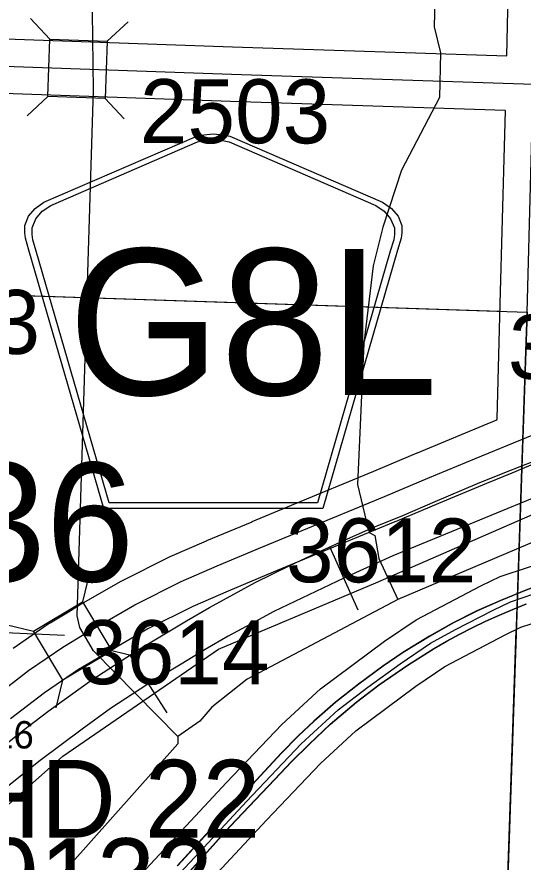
# Model space of a CAD drawing. Extents: x -132.8 to -73.3, y -60 to -26.
# Drawn here: x -116.307 to -115.754, y -44.136 to -43.211 of the extents above; entities that cross this region are included whole.
import ezdxf

# ---------------------------------------------------------------- set-up
doc = ezdxf.new("R2010")
doc.units = 0
for name, color, linetype in [('tdCoDivCarto', 7, 'Continuous'), ('tdCoHydroRiver', 7, 'Continuous'), ('tdCoInt', 7, 'Continuous'), ('tdCoIntCL', 7, 'Continuous'), ('tdCoIntRte', 7, 'Continuous'), ('tdCoPrimary', 7, 'Continuous'), ('tdCoRRCL', 7, 'Continuous'), ('tdCoSecRdNmbr', 7, 'Continuous'), ('tdCoSecRteBand', 7, 'Continuous'), ('tdCoSecRteCL', 7, 'Continuous'), ('tdCoSectLine', 7, 'Continuous'), ('tdCoSectLinePart', 7, 'Continuous'), ('tdCoSectNmbr', 7, 'Continuous'), ('tdCoShieldCoRteHrd', 7, 'Continuous'), ('tdCoStrucSec', 7, 'Continuous'), ('tdCoStrucSecCoName', 7, 'Continuous'), ('tdCoStrucSecFHWANum', 7, 'Continuous'), ('tdCoSurfAsphalt', 7, 'Continuous'), ('tdCoSurfGravel', 7, 'Continuous'), ('tdCoTwpBndry', 7, 'Continuous'), ('tdCoTwpBndryShd', 7, 'Continuous')]:
    doc.layers.add(name, color=color, linetype=linetype)

msp = doc.modelspace()

# ---------------------------------------------------------------- linework, layer by layer
at = {"layer": 'tdCoDivCarto'}
for p, q in [((-115.74851, -43.83793), (-115.77884, -43.85026)), ((-115.77884, -43.85026), (-115.80375, -43.86111)), ((-115.80375, -43.86111), (-115.83063, -43.87492)), ((-115.77967, -43.86593), (-115.76489, -43.85964)), ((-115.76489, -43.85964), (-115.74997, -43.85371)), ((-115.7943, -43.87258), (-115.77967, -43.86593)), ((-115.83063, -43.87492), (-115.85554, -43.88898)), ((-115.82304, -43.88692), (-115.80875, -43.87958)), ((-115.80875, -43.87958), (-115.7943, -43.87258)), ((-115.85554, -43.88898), (-115.88488, -43.90698)), ((-115.83714, -43.89461), (-115.82304, -43.88692)), ((-115.85105, -43.90264), (-115.83714, -43.89461)), ((-115.88488, -43.90698), (-115.90683, -43.92202)), ((-115.87966, -43.92064), (-115.85105, -43.90264)), ((-115.90683, -43.92202), (-115.93347, -43.94151)), ((-115.91122, -43.94234), (-115.87966, -43.92064)), ((-115.93347, -43.94151), (-115.95837, -43.96123)), ((-115.93588, -43.96109), (-115.91122, -43.94234)), ((-115.95837, -43.96123), (-115.98229, -43.98195)), ((-115.96449, -43.98525), (-115.93588, -43.96109)), ((-115.98229, -43.98195), (-115.99931, -43.99823)), ((-115.98743, -44.0072), (-115.96449, -43.98525)), ((-115.99931, -43.99823), (-116.01781, -44.01721)), ((-116.00715, -44.02668), (-115.98743, -44.0072)), ((-116.01781, -44.01721), (-116.04518, -44.04681)), ((-116.02516, -44.04592), (-116.00715, -44.02668)), ((-116.07423, -44.09721), (-116.02516, -44.04592)), ((-116.04518, -44.04681), (-116.08488, -44.08922)), ((-116.08488, -44.08922), (-116.13174, -44.14027)), ((-116.12133, -44.14974), (-116.07423, -44.09721))]:
    msp.add_line(p, q, dxfattribs=at)
for points in [[(-115.26516, -43.7346), (-115.42225, -43.76469), (-115.495, -43.77875), (-115.61929, -43.80242), (-115.64617, -43.8076), (-115.68538, -43.81746), (-115.71793, -43.82708), (-115.74851, -43.83793), (-115.77884, -43.85026), (-115.80375, -43.86111), (-115.83063, -43.87492), (-115.85554, -43.88898), (-115.88488, -43.90698), (-115.90683, -43.92202), (-115.93347, -43.94151), (-115.95837, -43.96123), (-115.98229, -43.98195), (-115.99931, -43.99823), (-116.01781, -44.01721), (-116.04518, -44.04681), (-116.08488, -44.08922), (-116.13174, -44.14027)], [(-115.26516, -43.7346), (-115.42225, -43.76469), (-115.495, -43.77875), (-115.61929, -43.80242), (-115.64617, -43.8076), (-115.68538, -43.81746), (-115.71793, -43.82708), (-115.74851, -43.83793), (-115.77884, -43.85026), (-115.80375, -43.86111), (-115.83063, -43.87492), (-115.85554, -43.88898), (-115.88488, -43.90698), (-115.90683, -43.92202), (-115.93347, -43.94151), (-115.95837, -43.96123), (-115.98229, -43.98195), (-115.99931, -43.99823), (-116.01781, -44.01721), (-116.04518, -44.04681), (-116.08488, -44.08922), (-116.13174, -44.14027)], [(-115.26516, -43.7346), (-115.42225, -43.76469), (-115.495, -43.77875), (-115.61929, -43.80242), (-115.64617, -43.8076), (-115.68538, -43.81746), (-115.71793, -43.82708), (-115.74851, -43.83793), (-115.77884, -43.85026), (-115.80375, -43.86111), (-115.83063, -43.87492), (-115.85554, -43.88898), (-115.88488, -43.90698), (-115.90683, -43.92202), (-115.93347, -43.94151), (-115.95837, -43.96123), (-115.98229, -43.98195), (-115.99931, -43.99823), (-116.01781, -44.01721), (-116.04518, -44.04681), (-116.08488, -44.08922), (-116.13174, -44.14027)], [(-116.12133, -44.14974), (-116.07423, -44.09721), (-116.02516, -44.04592), (-116.00715, -44.02668), (-115.98743, -44.0072), (-115.96449, -43.98525), (-115.93588, -43.96109), (-115.91122, -43.94234), (-115.87966, -43.92064), (-115.85105, -43.90264), (-115.83714, -43.89461), (-115.82304, -43.88692), (-115.80875, -43.87958), (-115.7943, -43.87258), (-115.77967, -43.86593), (-115.76489, -43.85964), (-115.74997, -43.85371)], [(-116.12133, -44.14974), (-116.07423, -44.09721), (-116.02516, -44.04592), (-116.00715, -44.02668), (-115.98743, -44.0072), (-115.96449, -43.98525), (-115.93588, -43.96109), (-115.91122, -43.94234), (-115.87966, -43.92064), (-115.85105, -43.90264), (-115.83714, -43.89461), (-115.82304, -43.88692), (-115.80875, -43.87958), (-115.7943, -43.87258), (-115.77967, -43.86593), (-115.76489, -43.85964), (-115.74997, -43.85371)], [(-116.12133, -44.14974), (-116.07423, -44.09721), (-116.02516, -44.04592), (-116.00715, -44.02668), (-115.98743, -44.0072), (-115.96449, -43.98525), (-115.93588, -43.96109), (-115.91122, -43.94234), (-115.87966, -43.92064), (-115.85105, -43.90264), (-115.83714, -43.89461), (-115.82304, -43.88692), (-115.80875, -43.87958), (-115.7943, -43.87258), (-115.77967, -43.86593), (-115.76489, -43.85964), (-115.74997, -43.85371)]]:
    msp.add_lwpolyline(points, dxfattribs=at)
at = {"layer": 'tdCoHydroRiver'}
for points in [[(-115.8488, -43.13056), (-115.85113, -43.222), (-115.84396, -43.25057), (-115.8452, -43.29945), (-115.88668, -43.37884), (-115.90721, -43.44142), (-115.91775, -43.48374), (-115.9278, -43.56867), (-115.93489, -43.72309), (-115.92489, -43.76436), (-115.92028, -43.76921), (-115.92201, -43.77548), (-115.91578, -43.77879), (-115.91169, -43.80414), (-115.89073, -43.84884)], [(-116.13128, -43.99887), (-116.22359, -43.90501), (-116.23872, -43.87939), (-116.24155, -43.86669), (-116.22376, -43.29135), (-116.22476, -43.20613)], [(-115.58289, -43.72104), (-115.5924, -43.72238), (-115.89073, -43.84884)], [(-115.89073, -43.84884), (-116.05551, -43.93613), (-116.09417, -43.96669), (-116.10718, -43.98213), (-116.13128, -43.99887)], [(-116.13128, -43.99887), (-116.13148, -44.00675), (-116.29721, -44.1934), (-116.3346, -44.23661), (-116.37345, -44.27505), (-116.45843, -44.38962), (-116.50534, -44.43417), (-116.65998, -44.61952), (-116.70696, -44.66723), (-116.7326, -44.68235), (-116.77874, -44.69694), (-116.78036, -44.69848)]]:
    msp.add_lwpolyline(points, dxfattribs=at)
at = {"layer": 'tdCoInt'}
for points in [[(-117.35574, -45.50795), (-117.13958, -45.24795), (-117.04894, -45.13731), (-117.01603, -45.10067), (-116.72686, -44.75045), (-116.49222, -44.49771), (-116.25943, -44.24401), (-116.07806, -44.04929), (-116.01748, -43.98556), (-115.9753, -43.94662), (-115.90527, -43.89456), (-115.87073, -43.8711), (-115.79997, -43.83377), (-115.77885, -43.82362), (-115.71678, -43.80337), (-115.64768, -43.78405), (-115.35438, -43.72912)], [(-117.30631, -45.54235), (-117.0933, -45.28614), (-117.00339, -45.17639), (-116.97031, -45.13956), (-116.68172, -44.79), (-116.44817, -44.53845), (-116.21539, -44.28476), (-116.0343, -44.09034), (-115.97534, -44.02831), (-115.93659, -43.99254), (-115.87089, -43.94374), (-115.83944, -43.92237), (-115.77324, -43.88749), (-115.75605, -43.87924), (-115.69972, -43.8609), (-115.63415, -43.84257), (-115.34301, -43.78803)]]:
    msp.add_lwpolyline(points, dxfattribs=at)
at = {"layer": 'tdCoIntCL'}
msp.add_lwpolyline([(-116.78958, -44.87295), (-116.70429, -44.77022), (-116.553, -44.60648), (-116.4702, -44.51808), (-116.45712, -44.50376), (-116.23741, -44.26438), (-116.10287, -44.12025), (-116.05618, -44.06982), (-115.99641, -44.00694), (-115.95594, -43.96958), (-115.92357, -43.94468), (-115.88808, -43.91915), (-115.85509, -43.89674), (-115.82769, -43.8818), (-115.7866, -43.86063), (-115.76745, -43.85143), (-115.74213, -43.84276), (-115.70825, -43.83214), (-115.64092, -43.81331), (-115.48838, -43.7853), (-115.34869, -43.75858)], dxfattribs=at)
at = {"layer": 'tdCoIntRte'}
for points in [[(-115.26554, -43.7346), (-115.42263, -43.76469), (-115.49538, -43.77875), (-115.61967, -43.80242), (-115.64655, -43.8076), (-115.68576, -43.81746), (-115.71831, -43.82708), (-115.74889, -43.83793), (-115.77922, -43.85026), (-115.80413, -43.86111), (-115.83101, -43.87492), (-115.85592, -43.88898), (-115.88526, -43.90698), (-115.90721, -43.92202), (-115.93384, -43.94151), (-115.95875, -43.96123), (-115.98267, -43.98195), (-115.99969, -43.99823), (-116.01818, -44.01721), (-116.04556, -44.04681), (-116.08526, -44.08922), (-116.13212, -44.14027)], [(-115.26554, -43.7346), (-115.42263, -43.76469), (-115.49538, -43.77875), (-115.61967, -43.80242), (-115.64655, -43.8076), (-115.68576, -43.81746), (-115.71831, -43.82708), (-115.74889, -43.83793), (-115.77922, -43.85026), (-115.80413, -43.86111), (-115.83101, -43.87492), (-115.85592, -43.88898), (-115.88526, -43.90698), (-115.90721, -43.92202), (-115.93384, -43.94151), (-115.95875, -43.96123), (-115.98267, -43.98195), (-115.99969, -43.99823), (-116.01818, -44.01721), (-116.04556, -44.04681), (-116.08526, -44.08922), (-116.13212, -44.14027)], [(-116.12171, -44.14974), (-116.07461, -44.09721), (-116.02554, -44.04592), (-116.00753, -44.02668), (-115.9878, -44.0072), (-115.96487, -43.98525), (-115.93626, -43.96109), (-115.9116, -43.94234), (-115.88004, -43.92064), (-115.85143, -43.90264), (-115.83752, -43.89461), (-115.82342, -43.88692), (-115.80913, -43.87958), (-115.79467, -43.87258), (-115.78005, -43.86593), (-115.76527, -43.85964), (-115.75035, -43.85371)], [(-116.12171, -44.14974), (-116.07461, -44.09721), (-116.02554, -44.04592), (-116.00753, -44.02668), (-115.9878, -44.0072), (-115.96487, -43.98525), (-115.93626, -43.96109), (-115.9116, -43.94234), (-115.88004, -43.92064), (-115.85143, -43.90264), (-115.83752, -43.89461), (-115.82342, -43.88692), (-115.80913, -43.87958), (-115.79467, -43.87258), (-115.78005, -43.86593), (-115.76527, -43.85964), (-115.75035, -43.85371)]]:
    msp.add_lwpolyline(points, dxfattribs=at)
at = {"layer": 'tdCoPrimary'}
for points in [[(-115.26516, -43.7346), (-115.42225, -43.76469), (-115.495, -43.77875), (-115.61929, -43.80242), (-115.64617, -43.8076), (-115.68538, -43.81746), (-115.71793, -43.82708), (-115.74851, -43.83793), (-115.77884, -43.85026), (-115.80375, -43.86111), (-115.83063, -43.87492), (-115.85554, -43.88898), (-115.88488, -43.90698), (-115.90683, -43.92202), (-115.93347, -43.94151), (-115.95837, -43.96123), (-115.98229, -43.98195), (-115.99931, -43.99823), (-116.01781, -44.01721), (-116.04518, -44.04681), (-116.08488, -44.08922), (-116.13174, -44.14027)], [(-115.26516, -43.7346), (-115.42225, -43.76469), (-115.495, -43.77875), (-115.61929, -43.80242), (-115.64617, -43.8076), (-115.68538, -43.81746), (-115.71793, -43.82708), (-115.74851, -43.83793), (-115.77884, -43.85026), (-115.80375, -43.86111), (-115.83063, -43.87492), (-115.85554, -43.88898), (-115.88488, -43.90698), (-115.90683, -43.92202), (-115.93347, -43.94151), (-115.95837, -43.96123), (-115.98229, -43.98195), (-115.99931, -43.99823), (-116.01781, -44.01721), (-116.04518, -44.04681), (-116.08488, -44.08922), (-116.13174, -44.14027)], [(-115.26516, -43.7346), (-115.42225, -43.76469), (-115.495, -43.77875), (-115.61929, -43.80242), (-115.64617, -43.8076), (-115.68538, -43.81746), (-115.71793, -43.82708), (-115.74851, -43.83793), (-115.77884, -43.85026), (-115.80375, -43.86111), (-115.83063, -43.87492), (-115.85554, -43.88898), (-115.88488, -43.90698), (-115.90683, -43.92202), (-115.93347, -43.94151), (-115.95837, -43.96123), (-115.98229, -43.98195), (-115.99931, -43.99823), (-116.01781, -44.01721), (-116.04518, -44.04681), (-116.08488, -44.08922), (-116.13174, -44.14027)], [(-116.12133, -44.14974), (-116.07423, -44.09721), (-116.02516, -44.04592), (-116.00715, -44.02668), (-115.98743, -44.0072), (-115.96449, -43.98525), (-115.93588, -43.96109), (-115.91122, -43.94234), (-115.87966, -43.92064), (-115.85105, -43.90264), (-115.83714, -43.89461), (-115.82304, -43.88692), (-115.80875, -43.87958), (-115.7943, -43.87258), (-115.77967, -43.86593), (-115.76489, -43.85964), (-115.74997, -43.85371)], [(-116.12133, -44.14974), (-116.07423, -44.09721), (-116.02516, -44.04592), (-116.00715, -44.02668), (-115.98743, -44.0072), (-115.96449, -43.98525), (-115.93588, -43.96109), (-115.91122, -43.94234), (-115.87966, -43.92064), (-115.85105, -43.90264), (-115.83714, -43.89461), (-115.82304, -43.88692), (-115.80875, -43.87958), (-115.7943, -43.87258), (-115.77967, -43.86593), (-115.76489, -43.85964), (-115.74997, -43.85371)], [(-116.12133, -44.14974), (-116.07423, -44.09721), (-116.02516, -44.04592), (-116.00715, -44.02668), (-115.98743, -44.0072), (-115.96449, -43.98525), (-115.93588, -43.96109), (-115.91122, -43.94234), (-115.87966, -43.92064), (-115.85105, -43.90264), (-115.83714, -43.89461), (-115.82304, -43.88692), (-115.80875, -43.87958), (-115.7943, -43.87258), (-115.77967, -43.86593), (-115.76489, -43.85964), (-115.74997, -43.85371)]]:
    msp.add_lwpolyline(points, dxfattribs=at)
at = {"layer": 'tdCoRRCL'}
for p, q in [((-115.96501, -43.79176), (-115.93458, -43.86031)), ((-116.18393, -43.90977), (-116.14323, -43.97276))]:
    msp.add_line(p, q, dxfattribs=at)
for points in [[(-116.3365, -44.0908), (-116.25733, -44.0203), (-116.087, -43.90327), (-115.91466, -43.83048), (-115.47089, -43.63699), (-115.27157, -43.55859), (-115.18053, -43.51679), (-115.00354, -43.44727), (-114.84543, -43.37567), (-114.77004, -43.32874), (-114.65739, -43.24491), (-114.57142, -43.15566), (-114.51802, -43.10499), (-114.33416, -42.8921), (-113.6984, -41.92905)], [(-115.25791, -43.53692), (-115.48965, -43.63213), (-115.71897, -43.728), (-115.89625, -43.80117), (-115.94971, -43.82537), (-116.02624, -43.86202), (-116.05126, -43.87556), (-116.07628, -43.88911), (-116.10145, -43.90377), (-116.12788, -43.91969), (-116.16414, -43.94167), (-116.20495, -43.96832), (-116.23604, -43.99075), (-116.28208, -44.02518), (-116.31081, -44.04827), (-116.34101, -44.0727), (-116.35965, -44.08876), (-116.38646, -44.11194), (-116.40305, -44.12719), (-116.42377, -44.14814)], [(-116.3314, -44.01666), (-116.30268, -43.99356), (-116.27351, -43.97135), (-116.23975, -43.94692), (-116.22554, -43.93671), (-116.1749, -43.90399), (-116.12205, -43.87216), (-116.09688, -43.8575), (-116.04684, -43.8304), (-116.00893, -43.81175), (-115.97473, -43.79546), (-115.94571, -43.78258), (-115.91684, -43.76955), (-115.88516, -43.75682), (-115.85007, -43.74172), (-115.80343, -43.72188), (-115.77204, -43.70929), (-115.74199, -43.6973)]]:
    msp.add_lwpolyline(points, dxfattribs=at)
at = {"layer": 'tdCoSecRteBand'}
for points in [[(-116.33061, -43.2348), (-116.07173, -43.24392), (-115.77159, -43.25382), (-115.76965, -43.17065)], [(-116.31155, -43.90201), (-116.27308, -43.87562), (-116.27235, -43.87512), (-116.2716, -43.87467), (-116.27088, -43.87423), (-116.25109, -43.8623), (-116.23806, -43.85445), (-116.2378, -43.85429), (-116.23753, -43.85413), (-116.19339, -43.82873), (-116.19265, -43.82831), (-116.1919, -43.82793), (-116.14134, -43.80253), (-116.1406, -43.80216), (-116.13984, -43.80182), (-116.10013, -43.78456), (-116.09994, -43.78448), (-116.09974, -43.78439), (-116.05017, -43.76368), (-116.05016, -43.76367), (-116.05015, -43.76367), (-116.007, -43.74567), (-116.00695, -43.74565), (-116.00691, -43.74563), (-115.91697, -43.70843), (-115.86945, -43.68848), (-115.8694, -43.68846), (-115.86936, -43.68844), (-115.81659, -43.6665), (-115.81657, -43.66649), (-115.81655, -43.66648), (-115.78226, -43.65227), (-115.78223, -43.65116), (-115.77877, -43.52539), (-115.77877, -43.52539), (-115.77877, -43.52538), (-115.7736, -43.33975), (-115.773, -43.31409), (-115.77299, -43.3138), (-115.77328, -43.31379), (-116.07374, -43.30388), (-116.07378, -43.30388), (-116.07381, -43.30388), (-116.33275, -43.29476)], [(-115.74097, -43.70012), (-115.7662, -43.71057), (-115.79356, -43.7219), (-115.84627, -43.74382), (-115.89382, -43.76378), (-115.8939, -43.76381), (-115.89397, -43.76384), (-115.98394, -43.80106), (-116.02704, -43.81904), (-116.0764, -43.83967), (-116.11515, -43.85652), (-116.1642, -43.88116), (-116.20734, -43.90599), (-116.22011, -43.91368), (-116.23987, -43.9256), (-116.27705, -43.9511), (-116.31447, -43.97935)]]:
    msp.add_lwpolyline(points, dxfattribs=at)
at = {"layer": 'tdCoSecRteCL'}
for points in [[(-116.50397, -43.50986), (-116.45401, -43.51163), (-116.43108, -43.51262), (-116.41825, -43.51311), (-116.41036, -43.51262), (-116.40321, -43.51064), (-116.39729, -43.50719), (-116.39433, -43.50374), (-116.39113, -43.4993), (-116.38841, -43.49239), (-116.38743, -43.48302), (-116.38496, -43.40879), (-116.38175, -43.29412), (-116.38052, -43.28204), (-116.37929, -43.27587), (-116.37608, -43.27045), (-116.37189, -43.2665), (-116.36572, -43.26453), (-116.35857, -43.26379), (-116.33169, -43.26478), (-116.07276, -43.2739), (-115.74231, -43.2848)], [(-116.3328, -43.9556), (-116.29458, -43.92675), (-116.25611, -43.90036), (-116.25538, -43.89992), (-116.2356, -43.88799), (-116.22257, -43.88014), (-116.17843, -43.85474), (-116.12787, -43.82934), (-116.08817, -43.81207), (-116.0386, -43.79136), (-115.99545, -43.77336), (-115.90543, -43.73612), (-115.85784, -43.71614), (-115.80507, -43.6942), (-115.74997, -43.67137)]]:
    msp.add_lwpolyline(points, dxfattribs=at)
at = {"layer": 'tdCoSectLine'}
for points in [[(-116.75324, -43.50127), (-115.74939, -43.53435)], [(-115.74939, -43.53435), (-115.78336, -44.53488)]]:
    msp.add_lwpolyline(points, dxfattribs=at)
at = {"layer": 'tdCoSectLinePart'}
for points in [[(-116.36563, -43.51405), (-115.77936, -43.53337)], [(-115.7552, -43.70556), (-115.78235, -44.50504)]]:
    msp.add_lwpolyline(points, dxfattribs=at)
at = {"layer": 'tdCoShieldCoRteHrd'}
for points in [[(-116.21237, -43.74931), (-116.29431, -43.46642), (-116.29819, -43.45326), (-116.29892, -43.44738), (-116.29892, -43.43956), (-116.29467, -43.42925), (-116.2874, -43.42076), (-116.27783, -43.41409), (-116.11055, -43.34174), (-116.10303, -43.3401), (-116.09261, -43.33919), (-116.08218, -43.3401), (-116.07467, -43.34174), (-115.90739, -43.41409), (-115.89782, -43.42076), (-115.89054, -43.42925), (-115.8863, -43.43956), (-115.8863, -43.44738), (-115.88703, -43.45326), (-115.89091, -43.46642), (-115.97285, -43.74931)], [(-116.20651, -43.74298), (-116.28624, -43.46771), (-116.28997, -43.45508), (-116.29066, -43.44943), (-116.29066, -43.44192), (-116.28659, -43.43203), (-116.27961, -43.42388), (-116.27042, -43.41747), (-116.10983, -43.34802), (-116.10262, -43.34645), (-116.09261, -43.34557), (-116.0826, -43.34645), (-116.07539, -43.34802), (-115.9148, -43.41747), (-115.90561, -43.42388), (-115.89863, -43.43203), (-115.89455, -43.44192), (-115.89455, -43.44943), (-115.89525, -43.45508), (-115.89898, -43.46771), (-115.97871, -43.74298)]]:
    msp.add_lwpolyline(points, close=True, dxfattribs=at)
at = {"layer": 'tdCoStrucSec'}
for points in [[(-116.29257, -43.21274), (-116.27124, -43.23562), (-116.20872, -43.23782)], [(-116.18584, -43.2165), (-116.20872, -43.23782), (-116.21092, -43.30034)], [(-116.29633, -43.31947), (-116.27344, -43.29814), (-116.27124, -43.23562)], [(-116.19005, -43.32274), (-116.21092, -43.30034), (-116.27344, -43.29814)], [(-116.22822, -43.82096), (-116.23574, -43.85133), (-116.20344, -43.9049)], [(-116.31968, -43.87611), (-116.28932, -43.88363), (-116.23574, -43.85133)], [(-116.26454, -43.96757), (-116.25702, -43.9372), (-116.28932, -43.88363)], [(-116.17373, -43.91226), (-116.20344, -43.9049), (-116.25702, -43.9372)]]:
    msp.add_lwpolyline(points, dxfattribs=at)
at = {"layer": 'tdCoStrucSecFHWANum'}
msp.add_line((-116.60303, -43.8722), (-116.25533, -43.88801), dxfattribs=at)
at = {"layer": 'tdCoSurfAsphalt'}
msp.add_lwpolyline([(-116.3328, -43.9556), (-116.29458, -43.92675), (-116.25611, -43.90036), (-116.25538, -43.89992), (-116.2356, -43.88799), (-116.22257, -43.88014), (-116.17843, -43.85474), (-116.12787, -43.82934), (-116.08817, -43.81207), (-116.0386, -43.79136), (-115.99545, -43.77336), (-115.90543, -43.73612), (-115.85784, -43.71614), (-115.80507, -43.6942), (-115.74997, -43.67137), (-115.72886, -43.66263), (-115.65118, -43.63008), (-115.57547, -43.59827), (-115.48719, -43.56152), (-115.42899, -43.53735), (-115.3338, -43.49765)], dxfattribs=at)
at = {"layer": 'tdCoSurfGravel'}
msp.add_lwpolyline([(-116.41036, -43.51262), (-116.40321, -43.51064), (-116.39729, -43.50719), (-116.39433, -43.50374), (-116.39113, -43.4993), (-116.38841, -43.49239), (-116.38743, -43.48302), (-116.38496, -43.40879), (-116.38175, -43.29412), (-116.38052, -43.28204), (-116.37929, -43.27587), (-116.37608, -43.27045), (-116.37189, -43.2665), (-116.36572, -43.26453), (-116.35857, -43.26379), (-116.33169, -43.26478), (-116.07276, -43.2739), (-115.74231, -43.2848)], dxfattribs=at)
at = {"layer": 'tdCoTwpBndry'}
for points in [[(-115.75887, -43.81375), (-115.75521, -43.70585)], [(-115.78234, -44.5049), (-115.76121, -43.88269)]]:
    msp.add_lwpolyline(points, dxfattribs=at)
at = {"layer": 'tdCoTwpBndryShd'}
msp.add_lwpolyline([(-116.12805, -56.43839), (-116.09817, -55.43911), (-116.07241, -54.44243), (-116.04201, -53.44254), (-116.01008, -52.44919), (-115.98025, -51.44164), (-115.94944, -50.48304), (-115.92537, -49.49189), (-115.90168, -48.4949), (-115.8779, -47.49768), (-115.83403, -46.4945), (-115.8159, -45.5058), (-115.78336, -44.53488), (-115.74939, -43.53435), (-115.72258, -42.53779), (-115.69687, -41.53764), (-115.66666, -40.52774)], dxfattribs=at)

# ---------------------------------------------------------------- texts
at = {"layer": 'tdCoSecRdNmbr'}
for s, height, rotation, p in [('2503', 0.07, 359.91256, (-116.17295, -43.34931)), ('3603', 0.07, 359.91228, (-116.49038, -43.57979)), ('3102', 0.07, 358.35862, (-115.77076, -43.60664)), ('3612', 0.07, 359.91235, (-116.01311, -43.82995)), ('3614', 0.07, 359.91235, (-116.2394, -43.94153)), ('3616', 0.03, 359.91235, (-116.37821, -44.01181))]:
    msp.add_text(s, height=height, rotation=rotation, dxfattribs=at).set_placement(p)
at = {"layer": 'tdCoSectNmbr'}
msp.add_text('36', height=0.13, rotation=359.91251, dxfattribs=at).set_placement((-116.37245, -43.82897))
at = {"layer": 'tdCoShieldCoRteHrd'}
msp.add_text('G8L', height=0.16, dxfattribs=at).set_placement((-116.25135, -43.62505))
at = {"layer": 'tdCoStrucSecCoName'}
msp.add_text('HD 22', height=0.085, dxfattribs=at).set_placement((-116.36328, -44.10943))
at = {"layer": 'tdCoStrucSecFHWANum'}
msp.add_text('289132', height=0.085, dxfattribs=at).set_placement((-116.47233, -44.19525))

doc.saveas('drawing.dxf')
